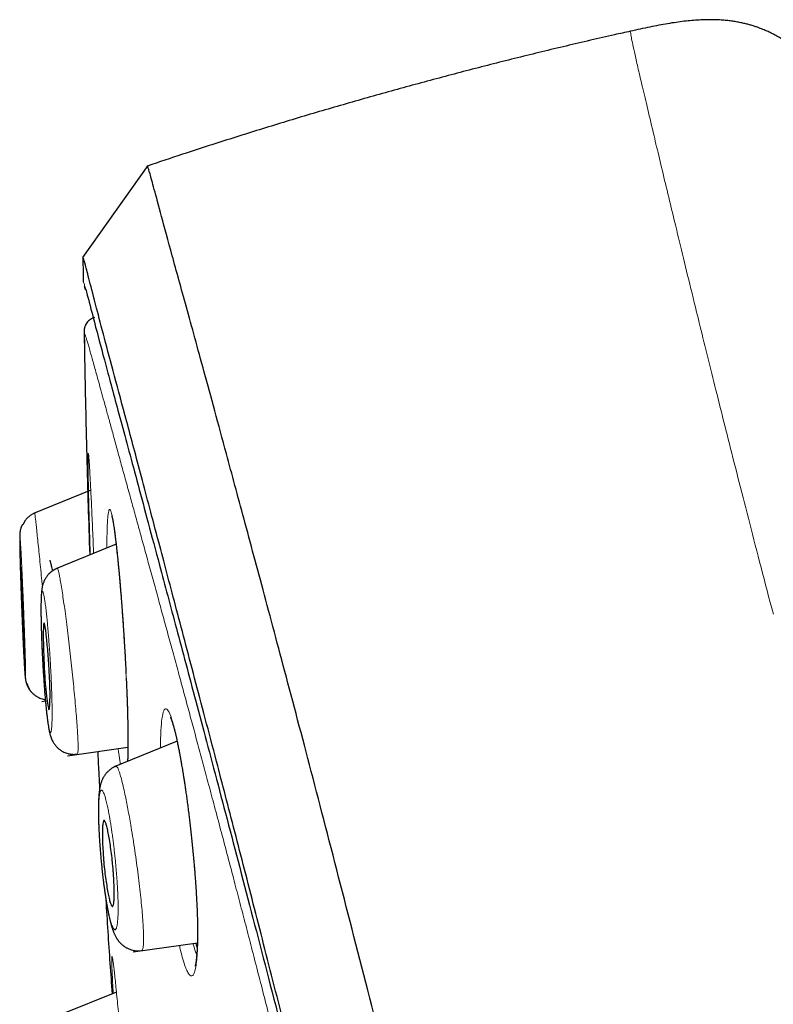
# Model space of a CAD drawing. Header units: millimetres. Extents: x 8 to 428, y 12 to 633.
# Tile 597 of 656: x 27 to 43, y 612 to 633. Entities that reach past the tile are written whole.
import ezdxf

# ---------------------------------------------------------------- set-up
doc = ezdxf.new("R2010")
doc.units = ezdxf.units.MM

msp = doc.modelspace()

# ---------------------------------------------------------------- linework, layer by layer
at = {"color": 7, "linetype": 'Continuous', "lineweight": 30}
for p, q in [((28.649, 626.111), (28.656, 625.784)), ((28.65, 626.109), (28.65, 626.11)), ((28.66, 626.194), (28.657, 626.182)), ((28.791, 622.757), (27.583, 622.269)), ((27.606, 622.272), (27.603, 622.271)), ((29.327, 621.616), (28.052, 621.101)), ((29.54, 618.787), (29.545, 618.67)), ((27.757, 618.299), (27.833, 618.31)), ((28.298, 617.151), (29.576, 617.331)), ((30.616, 617.457), (29.284, 616.919)), ((30.611, 617.489), (30.609, 617.454)), ((28.298, 617.151), (28.938, 617.241)), ((29.684, 613.008), (31.043, 613.199)), ((29.334, 612.159), (28.148, 611.68))]:
    msp.add_line(p, q, dxfattribs=at)
at = {"color": 8, "linetype": 'Continuous', "lineweight": 0}
msp.add_line((31.042, 613.723), (31.042, 613.732), dxfattribs=at)
at = {"color": 7, "linetype": 'Continuous', "lineweight": 30, "flags": 128}
msp.add_lwpolyline([(29.994, 629.617), (29.305, 628.644), (28.616, 627.67)], dxfattribs=at)
at = {"color": 8, "linetype": 'Continuous', "lineweight": 0, "flags": 128}
msp.add_lwpolyline([(28.658, 627.043), (28.658, 627.044), (28.652, 627.058)], dxfattribs=at)
at = {"color": 7, "linetype": 'Continuous', "lineweight": 30}
for points, knots in [([(45.703, 629.082), (45.665, 629.155), (45.591, 629.3), (45.48, 629.513), (45.372, 629.72), (45.266, 629.918), (45.163, 630.108), (45.061, 630.29), (44.958, 630.468), (44.855, 630.642), (44.75, 630.811), (44.647, 630.969), (44.546, 631.117), (44.451, 631.25), (44.36, 631.37), (44.275, 631.477), (44.192, 631.576), (44.112, 631.667), (44.033, 631.752), (43.958, 631.829), (43.882, 631.902), (43.808, 631.97), (43.733, 632.034), (43.661, 632.093), (43.59, 632.147), (43.508, 632.207), (43.415, 632.269), (43.312, 632.331), (43.213, 632.386), (43.135, 632.424), (43.077, 632.451), (43.034, 632.47), (42.986, 632.49), (42.931, 632.512), (42.869, 632.535), (42.799, 632.558), (42.724, 632.581), (42.645, 632.603), (42.562, 632.622), (42.472, 632.641), (42.375, 632.658), (42.271, 632.672), (42.16, 632.683), (42.042, 632.69), (41.916, 632.694), (41.782, 632.694), (41.638, 632.688), (41.485, 632.677), (41.323, 632.661), (41.152, 632.638), (40.974, 632.61), (40.788, 632.577), (40.596, 632.539), (40.395, 632.496), (40.259, 632.466), (40.19, 632.45)], [0, 0, 0, 0, 0.033963, 0.066946, 0.098885, 0.129728, 0.159436, 0.18798, 0.215341, 0.244062, 0.271344, 0.2972, 0.321654, 0.344736, 0.364561, 0.383316, 0.401034, 0.417749, 0.433497, 0.44831, 0.462222, 0.476522, 0.489881, 0.502657, 0.514909, 0.526657, 0.544349, 0.560871, 0.576275, 0.590603, 0.596694, 0.602815, 0.609865, 0.617931, 0.627021, 0.637143, 0.648312, 0.65916, 0.670874, 0.683479, 0.697001, 0.711477, 0.726659, 0.742839, 0.760062, 0.778373, 0.798183, 0.819216, 0.841511, 0.865099, 0.889995, 0.915717, 0.942669, 0.970794, 1, 1, 1, 1]), ([(40.19, 632.449), (40.079, 632.425), (39.625, 632.325), (38.83, 632.139), (37.807, 631.892), (36.786, 631.632), (35.768, 631.362), (34.753, 631.082), (33.741, 630.791), (32.732, 630.489), (31.727, 630.176), (30.811, 629.882), (30.232, 629.687), (29.986, 629.604)], [0, 0, 0, 0, 0.032236, 0.131609, 0.23098, 0.330347, 0.42971, 0.529068, 0.62842, 0.727766, 0.827105, 0.926439, 1, 1, 1, 1]), ([(56.308, 527.338), (55.994, 528.567), (55.368, 531.011), (54.397, 534.781), (53.423, 538.562), (52.445, 542.355), (51.365, 546.541), (50.183, 551.12), (48.901, 556.085), (47.472, 561.632), (45.895, 567.761), (44.18, 574.491), (42.463, 581.24), (40.748, 588.018), (39.32, 593.674), (38.182, 598.197), (37.326, 601.595), (36.473, 604.979), (35.627, 608.323), (34.846, 611.4), (34.138, 614.163), (33.513, 616.578), (32.947, 618.724), (32.451, 620.578), (32.021, 622.176), (31.588, 623.779), (31.176, 625.3), (30.799, 626.669), (30.5, 627.751), (30.276, 628.579), (30.123, 629.147), (30.034, 629.473), (29.995, 629.594), (29.983, 629.615), (29.986, 629.605), (29.986, 629.605)], [0, 0, 0, 0, 0.028425, 0.05657, 0.08452, 0.112315, 0.140016, 0.176199, 0.212256, 0.248183, 0.296953, 0.345657, 0.394582, 0.443744, 0.49315, 0.518006, 0.543042, 0.568293, 0.593809, 0.619642, 0.641414, 0.663436, 0.685472, 0.707234, 0.728735, 0.750032, 0.781689, 0.813116, 0.844401, 0.875629, 0.90684, 0.937939, 0.968835, 0.999454, 1, 1, 1, 1]), ([(54.576, 527.46), (54.321, 528.448), (53.81, 530.421), (53.017, 533.462), (52.215, 536.532), (51.406, 539.626), (50.592, 542.735), (49.622, 546.447), (48.493, 550.766), (47.206, 555.687), (45.865, 560.832), (44.467, 566.197), (43.02, 571.786), (41.575, 577.378), (40.135, 582.975), (38.7, 588.572), (37.51, 593.224), (36.567, 596.93), (35.864, 599.696), (35.167, 602.44), (34.481, 605.149), (33.809, 607.8), (33.212, 610.153), (32.692, 612.196), (32.247, 613.943), (31.829, 615.569), (31.4, 617.217), (30.976, 618.825), (30.572, 620.357), (30.196, 621.779), (29.853, 623.076), (29.545, 624.232), (29.285, 625.198), (29.073, 625.994), (28.892, 626.685), (28.756, 627.213), (28.67, 627.542), (28.633, 627.669), (28.621, 627.692), (28.624, 627.681), (28.624, 627.681)], [0, 0, 0, 0, 0.023406, 0.046777, 0.070122, 0.093442, 0.116743, 0.140035, 0.176612, 0.213166, 0.24969, 0.291147, 0.332584, 0.37405, 0.415564, 0.457116, 0.498706, 0.519522, 0.540358, 0.561218, 0.582102, 0.603013, 0.623947, 0.639667, 0.655399, 0.671137, 0.686871, 0.707827, 0.728758, 0.749662, 0.77471, 0.79973, 0.824744, 0.849753, 0.874758, 0.906003, 0.93721, 0.968374, 0.999494, 1, 1, 1, 1]), ([(28.624, 627.678), (28.626, 627.567), (28.628, 627.394), (28.631, 627.222), (28.632, 627.161)], [0, 0, 0, 0, 0.648303, 1, 1, 1, 1]), ([(28.659, 627.043), (28.659, 627.043), (28.659, 627.043), (28.659, 627.043), (28.659, 627.043), (28.659, 627.042), (28.66, 627.041), (28.66, 627.04), (28.66, 627.039), (28.661, 627.037), (28.662, 627.035), (28.663, 627.032), (28.664, 627.03), (28.665, 627.026), (28.666, 627.023), (28.668, 627.018), (28.67, 627.01), (28.673, 627), (28.675, 626.993), (28.676, 626.989)], [0, 0, 0, 0, 0.021168, 0.054393, 0.089128, 0.125372, 0.163126, 0.214845, 0.26915, 0.326037, 0.379012, 0.434043, 0.49104, 0.548779, 0.60688, 0.66534, 0.78334, 0.902777, 1, 1, 1, 1]), ([(28.669, 627.05), (28.688, 626.984), (28.73, 626.84), (28.889, 626.219), (29.126, 625.328), (29.413, 624.263), (29.776, 622.921), (30.176, 621.427), (30.592, 619.871), (31.001, 618.338), (31.468, 616.58), (31.996, 614.571), (32.577, 612.335), (33.242, 609.755), (33.988, 606.845), (34.807, 603.643), (35.644, 600.365), (36.493, 597.038), (37.486, 593.134), (38.201, 590.329), (38.629, 588.649)], [0, 0, 0, 0, 0.070953, 0.15488, 0.217851, 0.281106, 0.345079, 0.409356, 0.452146, 0.494965, 0.537942, 0.580866, 0.623631, 0.666583, 0.718021, 0.769234, 0.820601, 0.872047, 0.923333, 1, 1, 1, 1]), ([(28.683, 626.254), (28.683, 626.254), (28.678, 626.244), (28.671, 626.228), (28.662, 626.204), (28.658, 626.189), (28.657, 626.181), (28.657, 626.181)], [0, 0, 0, 0, 0.022504, 0.306097, 0.633383, 0.999357, 1, 1, 1, 1]), ([(28.869, 626.405), (28.854, 626.4), (28.824, 626.391), (28.781, 626.366), (28.742, 626.335), (28.708, 626.297), (28.691, 626.267), (28.682, 626.252)], [0, 0, 0, 0, 0.189212, 0.386324, 0.589079, 0.79478, 1, 1, 1, 1]), ([(28.663, 626.206), (28.663, 626.206), (28.657, 626.191), (28.651, 626.159), (28.65, 626.127), (28.649, 626.111)], [0, 0, 0, 0, 0.000287, 0.510358, 1, 1, 1, 1]), ([(28.65, 626.109), (28.655, 625.84), (28.668, 625.094), (28.696, 623.872), (28.73, 622.569), (28.757, 621.742), (28.769, 621.391)], [0, 0, 0, 0, 0.1714804, 0.4741463, 0.7768624, 1, 1, 1, 1]), ([(27.606, 622.272), (27.596, 622.267), (27.576, 622.259), (27.549, 622.245), (27.523, 622.23), (27.5, 622.214), (27.48, 622.198), (27.462, 622.183), (27.446, 622.167), (27.431, 622.151), (27.417, 622.134), (27.406, 622.119), (27.398, 622.104), (27.39, 622.09), (27.383, 622.076), (27.377, 622.065), (27.372, 622.056), (27.369, 622.05), (27.367, 622.046), (27.365, 622.043), (27.364, 622.04), (27.362, 622.038), (27.361, 622.036), (27.359, 622.034), (27.357, 622.032), (27.355, 622.031), (27.354, 622.031), (27.354, 622.032)], [0, 0, 0, 0, 0.062124, 0.121498, 0.178494, 0.233588, 0.287355, 0.340457, 0.393618, 0.44759, 0.522064, 0.600955, 0.677555, 0.741521, 0.793139, 0.832861, 0.855289, 0.87206, 0.878743, 0.884658, 0.890244, 0.896012, 0.902423, 0.913945, 0.928354, 0.964023, 1, 1, 1, 1]), ([(29.233, 622.225), (29.233, 622.225), (29.233, 622.225), (29.234, 622.222), (29.235, 622.218), (29.237, 622.21), (29.241, 622.197), (29.245, 622.177), (29.251, 622.149), (29.258, 622.114), (29.265, 622.07), (29.273, 622.02), (29.282, 621.964), (29.289, 621.912), (29.296, 621.865), (29.301, 621.824), (29.306, 621.783), (29.311, 621.744), (29.316, 621.708), (29.32, 621.677), (29.323, 621.651), (29.325, 621.627), (29.328, 621.602), (29.331, 621.575), (29.335, 621.546), (29.338, 621.515), (29.342, 621.48), (29.346, 621.44), (29.351, 621.391), (29.357, 621.334), (29.364, 621.269), (29.371, 621.194), (29.379, 621.11), (29.388, 621.017), (29.397, 620.916), (29.407, 620.807), (29.417, 620.687), (29.427, 620.567), (29.436, 620.448), (29.445, 620.333), (29.454, 620.21), (29.463, 620.086), (29.472, 619.96), (29.481, 619.833), (29.489, 619.701), (29.498, 619.564), (29.506, 619.423), (29.515, 619.278), (29.523, 619.13), (29.53, 618.999), (29.534, 618.918), (29.535, 618.887)], [0, 0, 0, 0, 0.0056734, 0.0151899, 0.0246698, 0.0342202, 0.0535162, 0.0728902, 0.092298, 0.1186631, 0.1454365, 0.1726167, 0.1997255, 0.2259828, 0.2427053, 0.2590531, 0.2750243, 0.2901747, 0.303169, 0.3139156, 0.3221597, 0.330163, 0.3386107, 0.3475025, 0.3568383, 0.3666179, 0.3770628, 0.3892264, 0.4039579, 0.420723, 0.4395203, 0.4603492, 0.4832097, 0.5081042, 0.5337703, 0.5612993, 0.5906663, 0.6218708, 0.6476817, 0.6746315, 0.7027217, 0.731953, 0.7595176, 0.788025, 0.8174746, 0.8478658, 0.8791986, 0.9114743, 0.9446962, 0.9788714, 1, 1, 1, 1]), ([(27.352, 622.033), (27.351, 622.033), (27.35, 622.033), (27.347, 622.031), (27.344, 622.026), (27.34, 622.019), (27.336, 622.012), (27.331, 622.002), (27.326, 621.99), (27.321, 621.975), (27.314, 621.956), (27.308, 621.935), (27.303, 621.913), (27.3, 621.896), (27.298, 621.884), (27.296, 621.877), (27.296, 621.87), (27.295, 621.863), (27.294, 621.855), (27.293, 621.845), (27.292, 621.831), (27.291, 621.814), (27.291, 621.793), (27.29, 621.766), (27.29, 621.735), (27.29, 621.7), (27.291, 621.663), (27.291, 621.622), (27.292, 621.58), (27.292, 621.527), (27.294, 621.464), (27.295, 621.389), (27.297, 621.315), (27.299, 621.242), (27.301, 621.171), (27.303, 621.104), (27.305, 621.041), (27.307, 620.983), (27.308, 620.93), (27.31, 620.881), (27.311, 620.835), (27.313, 620.788), (27.315, 620.741), (27.317, 620.671), (27.321, 620.577), (27.326, 620.455), (27.33, 620.341), (27.335, 620.234), (27.339, 620.136), (27.343, 620.038), (27.346, 619.951), (27.349, 619.876), (27.351, 619.812), (27.354, 619.749), (27.356, 619.687), (27.359, 619.621), (27.362, 619.555), (27.365, 619.489), (27.368, 619.423), (27.371, 619.355), (27.375, 619.285), (27.379, 619.214), (27.383, 619.144), (27.387, 619.076), (27.39, 619.014), (27.394, 618.959), (27.397, 618.913), (27.4, 618.874), (27.403, 618.842), (27.406, 618.815), (27.409, 618.791), (27.411, 618.771), (27.414, 618.753), (27.417, 618.737), (27.42, 618.722), (27.424, 618.706), (27.427, 618.694), (27.431, 618.683), (27.435, 618.674), (27.437, 618.671), (27.439, 618.672), (27.439, 618.674), (27.44, 618.677), (27.441, 618.677), (27.442, 618.675), (27.444, 618.673), (27.445, 618.669), (27.446, 618.667), (27.448, 618.664), (27.45, 618.659), (27.453, 618.649), (27.459, 618.636), (27.465, 618.619), (27.473, 618.6), (27.483, 618.58), (27.493, 618.56), (27.505, 618.54), (27.519, 618.519), (27.537, 618.497), (27.556, 618.476), (27.576, 618.458), (27.591, 618.445), (27.607, 618.432), (27.625, 618.419), (27.643, 618.407), (27.667, 618.393), (27.698, 618.377), (27.74, 618.36), (27.785, 618.346), (27.817, 618.34), (27.831, 618.338)], [0, 0, 0, 0, 0.0045007, 0.0109859, 0.0167711, 0.021448, 0.0256037, 0.0292856, 0.0325608, 0.0364531, 0.0400908, 0.0436503, 0.0489201, 0.0542045, 0.0560155, 0.058379, 0.0615431, 0.0655375, 0.0703736, 0.0760554, 0.085025, 0.0955214, 0.1075414, 0.1210832, 0.1361483, 0.1490572, 0.162726, 0.1761068, 0.1890285, 0.201497, 0.2207809, 0.2388937, 0.2558431, 0.2716342, 0.2862712, 0.2997571, 0.3120941, 0.3232834, 0.3333247, 0.3422169, 0.3504946, 0.3588558, 0.3673051, 0.3758443, 0.3961238, 0.4169198, 0.4382473, 0.4545985, 0.4711789, 0.4879425, 0.5048757, 0.5162547, 0.5277013, 0.5392137, 0.5508284, 0.5633301, 0.5770364, 0.5897474, 0.6033508, 0.6178506, 0.6332511, 0.6495567, 0.6667726, 0.6849049, 0.7031215, 0.7201982, 0.7361349, 0.75094, 0.7646112, 0.7771545, 0.7885749, 0.8000345, 0.8100881, 0.8187379, 0.8259922, 0.8320243, 0.8381299, 0.8446239, 0.8554239, 0.8672395, 0.8721678, 0.8772581, 0.88225, 0.8860581, 0.8878752, 0.8892713, 0.8898625, 0.8904226, 0.8909907, 0.8916052, 0.8930841, 0.8961831, 0.9005332, 0.9055357, 0.9116579, 0.9188935, 0.9260806, 0.9327258, 0.9388628, 0.9472216, 0.9510968, 0.9548224, 0.9584512, 0.9620429, 0.9656619, 0.9695973, 0.9760014, 0.9836942, 0.9925907, 1, 1, 1, 1]), ([(27.36, 622.035), (27.359, 622.034), (27.357, 622.032), (27.355, 622.031), (27.354, 622.032), (27.353, 622.032), (27.353, 622.032)], [0, 0, 0, 0, 0.146879, 0.446664, 0.855168, 1, 1, 1, 1]), ([(27.924, 621.284), (27.924, 621.283), (27.924, 621.281), (27.928, 621.269), (27.933, 621.248), (27.941, 621.219), (27.951, 621.183), (27.962, 621.139), (27.974, 621.096), (27.982, 621.066), (27.985, 621.055)], [0, 0, 0, 0, 0.131489, 0.263394, 0.39535, 0.528652, 0.661987, 0.793932, 0.925789, 1, 1, 1, 1]), ([(27.365, 620.202), (27.366, 620.176), (27.368, 620.124), (27.371, 620.049), (27.374, 619.979), (27.376, 619.913), (27.379, 619.852), (27.381, 619.787), (27.383, 619.721), (27.385, 619.656), (27.386, 619.6), (27.387, 619.561), (27.388, 619.533), (27.388, 619.514), (27.389, 619.496), (27.389, 619.479), (27.39, 619.462), (27.39, 619.446), (27.391, 619.419), (27.391, 619.383), (27.391, 619.344), (27.392, 619.314), (27.391, 619.293), (27.39, 619.28), (27.389, 619.276), (27.388, 619.28), (27.386, 619.292), (27.384, 619.313), (27.382, 619.343), (27.379, 619.382), (27.376, 619.429), (27.373, 619.484), (27.37, 619.534), (27.368, 619.573), (27.366, 619.599), (27.365, 619.627), (27.364, 619.657), (27.362, 619.69), (27.361, 619.725), (27.359, 619.762), (27.357, 619.815), (27.353, 619.888), (27.349, 619.972), (27.346, 620.051), (27.343, 620.123), (27.34, 620.19), (27.338, 620.251), (27.336, 620.302), (27.334, 620.348), (27.332, 620.39), (27.331, 620.433), (27.329, 620.475), (27.328, 620.514), (27.327, 620.542), (27.327, 620.562), (27.326, 620.577), (27.326, 620.593), (27.325, 620.608), (27.325, 620.624), (27.324, 620.638), (27.323, 620.674), (27.321, 620.726), (27.32, 620.79), (27.318, 620.839), (27.317, 620.878), (27.317, 620.91), (27.316, 620.939), (27.316, 620.974), (27.315, 621.014), (27.314, 621.053), (27.314, 621.083), (27.315, 621.105), (27.315, 621.118), (27.316, 621.122), (27.318, 621.118), (27.319, 621.106), (27.321, 621.084), (27.323, 621.055), (27.326, 621.016), (27.329, 620.969), (27.332, 620.914), (27.335, 620.862), (27.337, 620.82), (27.339, 620.789), (27.34, 620.755), (27.342, 620.718), (27.344, 620.678), (27.346, 620.636), (27.348, 620.579), (27.352, 620.505), (27.356, 620.422), (27.359, 620.345), (27.362, 620.275), (27.364, 620.227), (27.365, 620.202)], [0, 0, 0, 0, 0.0138416, 0.027051, 0.039674, 0.0516192, 0.0629219, 0.073628, 0.0886506, 0.1022727, 0.1144556, 0.1252858, 0.1300891, 0.1348828, 0.1396604, 0.1444154, 0.149141, 0.1538306, 0.158478, 0.1744859, 0.190239, 0.2057589, 0.2208528, 0.2356456, 0.2502678, 0.2651738, 0.2801885, 0.2954594, 0.311042, 0.3267227, 0.3426168, 0.358862, 0.375232, 0.3809119, 0.386871, 0.3931187, 0.3996669, 0.4065295, 0.4136864, 0.4211004, 0.4287611, 0.4449006, 0.4622738, 0.4744843, 0.4871131, 0.5002312, 0.5099263, 0.518892, 0.5270824, 0.5344729, 0.5410813, 0.5503976, 0.5576123, 0.5627227, 0.5657598, 0.5687818, 0.5717848, 0.5747649, 0.5777182, 0.580642, 0.5835386, 0.5990313, 0.6123379, 0.6251979, 0.6335433, 0.64177, 0.6499023, 0.6579629, 0.6739461, 0.6897588, 0.7051967, 0.7203862, 0.7354456, 0.7501681, 0.7649701, 0.7800388, 0.7954139, 0.8108862, 0.8265753, 0.8426092, 0.8587692, 0.8751068, 0.8819475, 0.8891345, 0.8966477, 0.904461, 0.9125572, 0.920958, 0.9296853, 0.9458239, 0.9629319, 0.9748147, 0.987145, 1, 1, 1, 1]), ([(28.081, 621.107), (28.065, 621.1), (28.034, 621.086), (27.993, 621.061), (27.958, 621.037), (27.931, 621.014), (27.91, 620.994), (27.893, 620.976), (27.878, 620.957), (27.861, 620.936), (27.843, 620.91), (27.824, 620.879), (27.809, 620.848), (27.796, 620.818), (27.786, 620.79), (27.777, 620.762), (27.77, 620.735), (27.764, 620.707), (27.759, 620.679), (27.756, 620.653), (27.752, 620.626), (27.75, 620.598), (27.747, 620.568), (27.746, 620.538), (27.744, 620.507), (27.743, 620.475), (27.741, 620.436), (27.74, 620.399), (27.74, 620.365), (27.739, 620.339), (27.739, 620.316), (27.739, 620.297), (27.739, 620.282), (27.739, 620.269), (27.739, 620.257), (27.739, 620.243), (27.739, 620.226), (27.739, 620.202), (27.739, 620.17), (27.739, 620.129), (27.74, 620.078), (27.741, 620.016), (27.742, 619.947), (27.744, 619.876), (27.746, 619.805), (27.748, 619.734), (27.751, 619.652), (27.755, 619.561), (27.759, 619.461), (27.763, 619.365), (27.768, 619.274), (27.772, 619.188), (27.777, 619.105), (27.781, 619.023), (27.787, 618.933), (27.793, 618.834), (27.8, 618.728), (27.807, 618.624), (27.815, 618.521), (27.823, 618.42), (27.831, 618.337), (27.837, 618.271), (27.842, 618.221), (27.846, 618.172), (27.851, 618.123), (27.857, 618.075), (27.862, 618.029), (27.866, 617.991), (27.87, 617.96), (27.873, 617.938), (27.875, 617.919), (27.877, 617.903), (27.879, 617.89), (27.881, 617.876), (27.883, 617.86), (27.886, 617.84), (27.889, 617.818), (27.893, 617.794), (27.897, 617.767), (27.902, 617.739), (27.907, 617.709), (27.913, 617.68), (27.918, 617.653), (27.924, 617.629), (27.93, 617.606), (27.935, 617.585), (27.941, 617.565), (27.948, 617.546), (27.954, 617.53), (27.959, 617.515), (27.965, 617.501), (27.971, 617.486), (27.981, 617.466), (27.995, 617.439), (28.014, 617.409), (28.035, 617.38), (28.057, 617.353), (28.079, 617.33), (28.101, 617.309), (28.125, 617.289), (28.152, 617.269), (28.184, 617.249), (28.222, 617.229), (28.265, 617.211), (28.303, 617.199), (28.334, 617.192), (28.357, 617.187), (28.379, 617.184), (28.402, 617.182), (28.431, 617.181), (28.467, 617.181), (28.494, 617.184), (28.509, 617.186)], [0, 0, 0, 0, 0.009808, 0.018613, 0.026306, 0.032809, 0.038072, 0.042067, 0.046454, 0.051597, 0.057751, 0.064826, 0.072176, 0.079603, 0.086582, 0.093117, 0.101324, 0.110257, 0.120254, 0.130663, 0.13966, 0.150755, 0.161878, 0.173533, 0.183216, 0.194099, 0.20618, 0.219455, 0.22787, 0.235158, 0.241295, 0.246283, 0.250125, 0.253143, 0.255912, 0.259563, 0.264098, 0.269519, 0.277961, 0.287934, 0.299445, 0.314366, 0.329681, 0.344575, 0.359046, 0.373094, 0.3867, 0.4062, 0.424626, 0.441986, 0.458284, 0.473521, 0.488051, 0.502576, 0.517117, 0.536525, 0.555963, 0.575435, 0.594952, 0.614852, 0.635837, 0.646308, 0.657037, 0.668027, 0.679278, 0.69079, 0.702488, 0.713069, 0.720273, 0.726499, 0.731749, 0.736021, 0.739353, 0.743039, 0.74773, 0.753395, 0.760059, 0.7677, 0.776194, 0.785532, 0.795726, 0.806785, 0.817428, 0.826587, 0.834699, 0.842553, 0.850381, 0.856037, 0.861838, 0.866645, 0.870352, 0.874097, 0.878547, 0.886554, 0.894525, 0.901728, 0.908338, 0.914501, 0.920209, 0.925621, 0.931745, 0.93875, 0.94661, 0.95528, 0.963866, 0.968373, 0.972594, 0.976531, 0.980331, 0.985392, 0.991994, 1, 1, 1, 1]), ([(27.906, 619.054), (27.912, 618.961), (27.922, 618.791), (27.932, 618.539), (27.932, 618.374), (27.926, 618.263), (27.924, 618.195), (27.92, 618.14), (27.909, 618.111), (27.89, 618.163), (27.866, 618.317), (27.846, 618.497), (27.831, 618.658), (27.817, 618.838), (27.808, 619.025), (27.801, 619.207), (27.792, 619.432), (27.786, 619.687), (27.789, 619.867), (27.796, 619.943), (27.806, 619.97), (27.822, 619.923), (27.841, 619.78), (27.861, 619.605), (27.877, 619.442), (27.894, 619.255), (27.902, 619.122), (27.906, 619.054)], [0, 0, 0, 0, 0.049059, 0.089776, 0.146866, 0.163313, 0.188007, 0.21912, 0.24971, 0.308435, 0.369503, 0.401036, 0.433446, 0.466606, 0.500407, 0.531782, 0.562869, 0.624964, 0.690182, 0.720499, 0.749474, 0.804612, 0.864455, 0.896401, 0.929557, 0.96417, 1, 1, 1, 1]), ([(27.425, 618.702), (27.426, 618.701), (27.427, 618.694), (27.431, 618.683), (27.435, 618.671), (27.438, 618.661), (27.442, 618.651), (27.446, 618.641), (27.45, 618.631), (27.455, 618.621), (27.459, 618.611), (27.464, 618.603), (27.467, 618.596), (27.471, 618.588), (27.477, 618.578), (27.484, 618.566), (27.494, 618.551), (27.504, 618.537), (27.514, 618.523), (27.524, 618.511), (27.535, 618.499), (27.547, 618.486), (27.561, 618.472), (27.572, 618.461), (27.58, 618.455), (27.581, 618.453)], [0, 0, 0, 0, 0.022234, 0.119544, 0.194931, 0.252598, 0.300696, 0.332308, 0.36211, 0.392412, 0.425497, 0.450061, 0.477113, 0.507695, 0.538212, 0.577903, 0.627533, 0.687566, 0.726672, 0.769325, 0.815557, 0.865391, 0.918836, 0.979357, 1, 1, 1, 1]), ([(29.545, 618.67), (29.547, 618.63), (29.55, 618.551), (29.555, 618.439), (29.559, 618.335), (29.562, 618.239), (29.565, 618.15), (29.567, 618.07), (29.569, 617.997), (29.57, 617.93), (29.572, 617.866), (29.573, 617.804), (29.574, 617.746), (29.574, 617.697), (29.575, 617.66), (29.575, 617.631), (29.575, 617.612), (29.575, 617.596), (29.576, 617.578), (29.576, 617.554), (29.576, 617.522), (29.576, 617.484), (29.576, 617.441), (29.576, 617.393), (29.576, 617.346), (29.575, 617.3), (29.575, 617.249), (29.574, 617.196), (29.572, 617.142), (29.571, 617.094), (29.57, 617.058), (29.569, 617.039), (29.568, 617.033)], [0, 0, 0, 0, 0.058779, 0.114463, 0.167046, 0.216516, 0.262866, 0.305344, 0.3448, 0.381231, 0.414634, 0.452767, 0.485994, 0.514315, 0.537731, 0.552501, 0.563907, 0.572262, 0.581904, 0.598041, 0.618505, 0.64329, 0.672389, 0.705777, 0.740324, 0.773711, 0.80594, 0.854251, 0.899722, 0.942366, 0.982262, 1, 1, 1, 1]), ([(30.472, 617.966), (30.472, 617.966), (30.472, 617.966), (30.474, 617.961), (30.477, 617.955), (30.481, 617.947), (30.485, 617.937), (30.491, 617.923), (30.496, 617.908), (30.503, 617.89), (30.51, 617.868), (30.519, 617.842), (30.528, 617.813), (30.537, 617.78), (30.547, 617.745), (30.557, 617.709), (30.565, 617.678), (30.571, 617.653), (30.575, 617.635), (30.58, 617.615), (30.585, 617.592), (30.592, 617.565), (30.599, 617.533), (30.607, 617.496), (30.616, 617.453), (30.626, 617.408), (30.635, 617.363), (30.643, 617.322), (30.651, 617.284), (30.658, 617.248), (30.664, 617.217), (30.669, 617.189), (30.673, 617.165), (30.677, 617.145), (30.68, 617.128), (30.684, 617.107), (30.689, 617.079), (30.695, 617.044), (30.703, 617.002), (30.711, 616.953), (30.721, 616.897), (30.731, 616.833), (30.743, 616.762), (30.755, 616.683), (30.769, 616.596), (30.783, 616.501), (30.798, 616.397), (30.814, 616.285), (30.83, 616.164), (30.847, 616.034), (30.864, 615.905), (30.879, 615.779), (30.894, 615.656), (30.908, 615.528), (30.922, 615.395), (30.936, 615.257), (30.95, 615.115), (30.964, 614.968), (30.977, 614.818), (30.989, 614.665), (31, 614.518), (31.01, 614.379), (31.018, 614.247), (31.026, 614.115), (31.032, 613.983), (31.038, 613.852), (31.04, 613.768), (31.042, 613.726)], [0, 0, 0, 0, 0.010994, 0.021285, 0.030937, 0.040462, 0.050864, 0.062417, 0.073956, 0.08492, 0.098428, 0.112276, 0.126744, 0.141509, 0.156065, 0.17037, 0.183414, 0.189957, 0.195954, 0.202295, 0.209752, 0.218323, 0.22801, 0.238812, 0.251962, 0.264977, 0.276946, 0.287871, 0.29775, 0.306734, 0.314634, 0.321449, 0.327178, 0.331822, 0.335566, 0.339742, 0.346618, 0.354804, 0.364302, 0.375111, 0.387492, 0.401236, 0.416344, 0.432813, 0.450643, 0.469832, 0.490377, 0.512147, 0.535255, 0.5597, 0.585482, 0.607069, 0.629505, 0.652797, 0.676951, 0.701973, 0.727867, 0.754634, 0.782275, 0.810789, 0.840172, 0.865319, 0.891064, 0.917404, 0.944339, 0.971869, 1, 1, 1, 1]), ([(28.938, 617.241), (28.945, 617.097), (28.957, 616.833), (28.971, 616.569), (28.978, 616.449)], [0, 0, 0, 0, 0.543245, 1, 1, 1, 1]), ([(29.322, 616.928), (29.307, 616.922), (29.279, 616.909), (29.24, 616.887), (29.206, 616.864), (29.177, 616.84), (29.152, 616.818), (29.129, 616.794), (29.108, 616.769), (29.088, 616.743), (29.071, 616.717), (29.055, 616.69), (29.04, 616.66), (29.026, 616.63), (29.014, 616.599), (29.003, 616.565), (28.995, 616.533), (28.988, 616.503), (28.982, 616.476), (28.978, 616.45), (28.974, 616.422), (28.97, 616.396), (28.968, 616.373), (28.966, 616.355), (28.964, 616.339), (28.963, 616.321), (28.961, 616.302), (28.96, 616.284), (28.959, 616.268), (28.958, 616.248), (28.957, 616.224), (28.956, 616.194), (28.955, 616.164), (28.954, 616.135), (28.953, 616.103), (28.953, 616.064), (28.952, 616.014), (28.952, 615.959), (28.953, 615.899), (28.954, 615.83), (28.956, 615.754), (28.959, 615.669), (28.963, 615.577), (28.968, 615.479), (28.975, 615.372), (28.983, 615.26), (28.991, 615.145), (29.001, 615.027), (29.012, 614.906), (29.025, 614.783), (29.038, 614.661), (29.051, 614.549), (29.063, 614.449), (29.075, 614.36), (29.087, 614.274), (29.1, 614.186), (29.114, 614.098), (29.128, 614.014), (29.142, 613.938), (29.155, 613.87), (29.168, 613.807), (29.181, 613.747), (29.192, 613.698), (29.202, 613.659), (29.209, 613.63), (29.216, 613.603), (29.223, 613.577), (29.231, 613.551), (29.239, 613.524), (29.248, 613.496), (29.257, 613.471), (29.265, 613.449), (29.273, 613.427), (29.282, 613.405), (29.293, 613.381), (29.305, 613.356), (29.319, 613.329), (29.332, 613.305), (29.343, 613.288), (29.352, 613.275), (29.362, 613.261), (29.373, 613.246), (29.386, 613.23), (29.4, 613.213), (29.415, 613.197), (29.431, 613.181), (29.448, 613.165), (29.465, 613.151), (29.481, 613.139), (29.496, 613.127), (29.513, 613.116), (29.532, 613.104), (29.554, 613.092), (29.581, 613.079), (29.615, 613.065), (29.655, 613.052), (29.701, 613.041), (29.752, 613.034), (29.809, 613.032), (29.848, 613.036), (29.868, 613.038)], [0, 0, 0, 0, 0.009324, 0.018024, 0.026033, 0.033295, 0.039773, 0.04547, 0.053017, 0.059491, 0.065828, 0.072865, 0.081052, 0.089093, 0.097535, 0.107048, 0.118392, 0.127537, 0.135635, 0.144654, 0.153896, 0.163146, 0.171358, 0.175109, 0.180091, 0.186289, 0.192375, 0.197784, 0.202522, 0.206591, 0.215061, 0.223498, 0.231909, 0.239556, 0.246821, 0.257432, 0.269669, 0.283434, 0.297467, 0.311381, 0.329435, 0.347319, 0.365051, 0.385283, 0.405866, 0.426786, 0.448055, 0.469678, 0.49166, 0.513992, 0.536505, 0.559141, 0.576204, 0.593348, 0.610573, 0.627872, 0.647708, 0.666638, 0.684163, 0.700298, 0.715445, 0.730923, 0.74706, 0.755457, 0.764158, 0.77249, 0.780214, 0.787909, 0.796685, 0.806258, 0.814959, 0.821907, 0.828989, 0.83649, 0.84444, 0.852874, 0.86189, 0.870695, 0.875158, 0.878691, 0.882675, 0.887342, 0.892348, 0.896876, 0.902695, 0.907374, 0.912012, 0.917129, 0.92081, 0.924705, 0.928811, 0.933133, 0.937815, 0.943571, 0.950478, 0.958496, 0.967561, 0.977583, 0.988444, 1, 1, 1, 1]), ([(29.25, 614.9), (29.251, 614.888), (29.254, 614.858), (29.259, 614.806), (29.264, 614.74), (29.272, 614.625), (29.283, 614.454), (29.287, 614.307), (29.286, 614.214), (29.285, 614.169), (29.283, 614.106), (29.277, 614.037), (29.266, 613.984), (29.251, 613.964), (29.233, 613.974), (29.212, 614.018), (29.19, 614.092), (29.166, 614.198), (29.14, 614.332), (29.114, 614.49), (29.09, 614.667), (29.075, 614.798), (29.068, 614.878), (29.066, 614.906), (29.06, 614.976), (29.051, 615.103), (29.039, 615.296), (29.036, 615.453), (29.037, 615.56), (29.039, 615.621), (29.042, 615.671), (29.047, 615.724), (29.056, 615.768), (29.07, 615.789), (29.087, 615.778), (29.107, 615.735), (29.13, 615.66), (29.154, 615.554), (29.18, 615.42), (29.205, 615.262), (29.23, 615.087), (29.243, 614.963), (29.25, 614.9)], [0, 0, 0, 0, 0.0066314, 0.0158537, 0.0276935, 0.0420636, 0.0782436, 0.1248844, 0.137219, 0.1492454, 0.1608813, 0.1936133, 0.223151, 0.2496282, 0.2792115, 0.3093193, 0.3397604, 0.3708258, 0.4022167, 0.4343424, 0.4670717, 0.5002871, 0.5040975, 0.5091305, 0.5153746, 0.5410619, 0.5775906, 0.6247887, 0.6427392, 0.6599367, 0.6765231, 0.6924921, 0.722205, 0.7494424, 0.779106, 0.8093255, 0.8399089, 0.8708477, 0.9023912, 0.9343001, 0.966915, 1, 1, 1, 1]), ([(29.108, 614.136), (29.109, 614.129), (29.135, 613.673), (29.179, 613.001), (29.226, 612.337), (29.241, 612.122)], [0, 0, 0, 0, 0.010046, 0.679339, 1, 1, 1, 1]), ([(31.042, 613.723), (31.042, 613.697), (31.044, 613.647), (31.045, 613.578), (31.046, 613.516), (31.046, 613.46), (31.046, 613.412), (31.046, 613.37), (31.046, 613.333), (31.046, 613.302), (31.045, 613.275), (31.045, 613.253), (31.044, 613.234), (31.044, 613.219), (31.044, 613.201), (31.043, 613.179), (31.042, 613.144), (31.04, 613.1), (31.038, 613.054), (31.035, 613.012), (31.032, 612.973), (31.029, 612.934), (31.026, 612.895), (31.022, 612.863), (31.019, 612.837), (31.016, 612.818), (31.014, 612.801), (31.012, 612.787), (31.01, 612.775), (31.008, 612.764), (31.006, 612.754), (31.003, 612.742), (31.001, 612.731), (30.998, 612.722), (30.996, 612.715), (30.995, 612.71), (30.994, 612.708), (30.994, 612.707), (30.994, 612.707), (30.994, 612.707)], [0, 0, 0, 0, 0.046901, 0.090323, 0.130268, 0.166738, 0.19973, 0.228747, 0.254407, 0.276709, 0.295652, 0.313915, 0.327363, 0.337683, 0.348837, 0.368377, 0.390294, 0.432461, 0.477745, 0.512029, 0.548864, 0.588639, 0.631334, 0.67614, 0.70231, 0.727442, 0.751473, 0.773233, 0.792293, 0.809096, 0.828001, 0.852511, 0.879699, 0.905346, 0.929097, 0.951889, 0.971489, 0.992169, 1, 1, 1, 1]), ([(31.009, 613.194), (31.01, 613.192), (31.02, 613.15), (31.03, 613.123), (31.04, 613.096)], [0, 0, 0, 0, 0.050072, 1, 1, 1, 1])]:
    msp.add_open_spline(points, degree=3, knots=knots, dxfattribs=at)
at = {"color": 8, "linetype": 'Continuous', "lineweight": 0}
for points, knots in [([(40.19, 632.45), (40.19, 632.45), (40.19, 632.448), (40.193, 632.412), (40.207, 632.33), (40.236, 632.184), (40.283, 631.965), (40.352, 631.664), (40.441, 631.281), (40.553, 630.811), (40.674, 630.301), (40.8, 629.772), (40.927, 629.241), (41.068, 628.656), (41.224, 628.012), (41.395, 627.306), (41.569, 626.597), (41.74, 625.9), (41.907, 625.229), (42.085, 624.513), (42.278, 623.748), (42.484, 622.932), (42.707, 622.062), (42.945, 621.139), (43.12, 620.474), (43.208, 620.141)], [0, 0, 0, 0, 0.055897, 0.111904, 0.167915, 0.223919, 0.279928, 0.334935, 0.389938, 0.444946, 0.499953, 0.541623, 0.583295, 0.624969, 0.66664, 0.70831, 0.74998, 0.781234, 0.812486, 0.843742, 0.874994, 0.906245, 0.937499, 0.96875, 1, 1, 1, 1]), ([(28.632, 627.161), (28.63, 627.176), (28.629, 627.194), (28.664, 627.067), (28.669, 627.05)], [0, 0, 0, 0, 0.863989, 1, 1, 1, 1]), ([(34.059, 605.741), (34, 605.975), (33.883, 606.443), (33.708, 607.135), (33.535, 607.819), (33.364, 608.493), (33.197, 609.154), (33.033, 609.8), (32.872, 610.433), (32.713, 611.054), (32.565, 611.635), (32.426, 612.174), (32.298, 612.673), (32.171, 613.162), (32.047, 613.641), (31.925, 614.109), (31.798, 614.592), (31.668, 615.088), (31.534, 615.593), (31.405, 616.08), (31.282, 616.54), (31.165, 616.975), (31.054, 617.389), (30.946, 617.79), (30.841, 618.177), (30.739, 618.552), (30.635, 618.935), (30.528, 619.325), (30.421, 619.719), (30.318, 620.097), (30.212, 620.482), (30.106, 620.871), (29.999, 621.261), (29.897, 621.632), (29.8, 621.983), (29.708, 622.318), (29.614, 622.659), (29.519, 623.003), (29.424, 623.348), (29.335, 623.671), (29.253, 623.972), (29.176, 624.252), (29.105, 624.511), (29.041, 624.742), (28.985, 624.947), (28.935, 625.129), (28.889, 625.294), (28.848, 625.441), (28.812, 625.572), (28.777, 625.693), (28.746, 625.8), (28.719, 625.891), (28.697, 625.963), (28.68, 626.018), (28.666, 626.061), (28.656, 626.091), (28.65, 626.107), (28.65, 626.109), (28.65, 626.109)], [0, 0, 0, 0, 0.0142245, 0.0284041, 0.0425444, 0.0566522, 0.0707353, 0.0845516, 0.0983627, 0.1121794, 0.1260138, 0.1377788, 0.1495725, 0.161389, 0.1732221, 0.1850651, 0.1969111, 0.2108662, 0.2248035, 0.2387103, 0.2525744, 0.2657281, 0.2789023, 0.2920958, 0.305306, 0.3185293, 0.3317613, 0.3473601, 0.362954, 0.3785316, 0.3940804, 0.4125507, 0.4309881, 0.4494031, 0.4678047, 0.4862006, 0.5045976, 0.5270916, 0.5496154, 0.5721656, 0.5947381, 0.6173285, 0.6399318, 0.6625426, 0.6832708, 0.7039958, 0.7247127, 0.7454163, 0.766102, 0.7867847, 0.8116135, 0.8364559, 0.8613131, 0.8861846, 0.9110677, 0.9436639, 0.9762616, 1, 1, 1, 1]), ([(28.78, 621.396), (28.778, 621.46), (28.773, 621.616), (28.766, 621.855), (28.759, 622.109), (28.753, 622.349), (28.747, 622.572), (28.743, 622.777), (28.739, 622.96), (28.736, 623.12), (28.735, 623.256), (28.734, 623.367), (28.735, 623.451), (28.736, 623.507), (28.739, 623.535), (28.742, 623.532), (28.747, 623.499), (28.752, 623.435), (28.759, 623.344), (28.766, 623.227), (28.774, 623.084), (28.783, 622.918), (28.793, 622.729), (28.803, 622.52), (28.814, 622.292), (28.825, 622.049), (28.836, 621.792), (28.845, 621.583), (28.851, 621.458), (28.852, 621.425)], [0, 0, 0, 0, 0.027167, 0.065629, 0.104076, 0.142467, 0.180775, 0.218998, 0.257208, 0.295476, 0.3338, 0.372161, 0.410531, 0.44889, 0.487237, 0.525602, 0.56398, 0.602359, 0.640768, 0.679204, 0.717648, 0.756074, 0.794465, 0.832822, 0.871147, 0.909457, 0.947781, 0.986125, 1, 1, 1, 1]), ([(29.132, 621.538), (29.132, 621.544), (29.132, 621.621), (29.133, 621.749), (29.136, 621.917), (29.142, 622.057), (29.149, 622.172), (29.158, 622.259), (29.169, 622.32), (29.182, 622.352), (29.197, 622.354), (29.213, 622.327), (29.23, 622.269), (29.249, 622.18), (29.269, 622.063), (29.29, 621.921), (29.312, 621.754), (29.334, 621.565), (29.356, 621.355), (29.379, 621.127), (29.403, 620.854), (29.43, 620.534), (29.458, 620.168), (29.484, 619.791), (29.508, 619.409), (29.529, 619.028), (29.54, 618.782), (29.546, 618.659)], [0, 0, 0, 0, 0.003572, 0.04183, 0.08005, 0.118294, 0.156584, 0.19491, 0.233249, 0.271579, 0.30989, 0.348201, 0.386567, 0.424974, 0.463366, 0.50176, 0.540151, 0.578523, 0.616864, 0.655176, 0.69349, 0.744549, 0.795586, 0.846637, 0.897705, 0.948804, 1, 1, 1, 1]), ([(27.606, 622.268), (27.606, 622.269), (27.607, 622.271), (27.611, 622.251), (27.616, 622.213), (27.623, 622.156), (27.633, 622.072), (27.645, 621.954), (27.662, 621.798), (27.681, 621.617), (27.701, 621.414), (27.723, 621.193), (27.746, 620.963), (27.761, 620.804), (27.769, 620.727)], [0, 0, 0, 0, 0.046011, 0.118446, 0.190623, 0.262435, 0.333961, 0.429594, 0.525618, 0.621893, 0.718231, 0.814492, 0.910654, 1, 1, 1, 1]), ([(27.326, 620.384), (27.328, 620.346), (27.331, 620.269), (27.335, 620.153), (27.34, 620.038), (27.345, 619.924), (27.35, 619.813), (27.354, 619.704), (27.359, 619.598), (27.364, 619.497), (27.369, 619.4), (27.373, 619.314), (27.377, 619.239), (27.381, 619.172), (27.384, 619.111), (27.388, 619.054), (27.391, 619.002), (27.394, 618.956), (27.397, 618.915), (27.4, 618.88), (27.403, 618.852), (27.405, 618.83), (27.407, 618.814), (27.409, 618.805), (27.41, 618.802), (27.412, 618.807), (27.413, 618.817), (27.413, 618.835), (27.414, 618.859), (27.414, 618.892), (27.414, 618.934), (27.413, 618.986), (27.412, 619.046), (27.411, 619.114), (27.409, 619.189), (27.407, 619.27), (27.404, 619.359), (27.401, 619.453), (27.398, 619.552), (27.395, 619.656), (27.391, 619.764), (27.387, 619.874), (27.383, 619.987), (27.378, 620.101), (27.374, 620.217), (27.369, 620.333), (27.365, 620.448), (27.36, 620.563), (27.355, 620.677), (27.35, 620.789), (27.345, 620.898), (27.34, 621.003), (27.336, 621.104), (27.331, 621.201), (27.327, 621.287), (27.323, 621.362), (27.319, 621.429), (27.316, 621.49), (27.313, 621.547), (27.31, 621.598), (27.307, 621.644), (27.304, 621.685), (27.302, 621.719), (27.299, 621.748), (27.297, 621.77), (27.296, 621.786), (27.294, 621.795), (27.293, 621.798), (27.291, 621.794), (27.291, 621.783), (27.29, 621.765), (27.29, 621.741), (27.29, 621.708), (27.29, 621.666), (27.29, 621.614), (27.291, 621.554), (27.293, 621.486), (27.294, 621.411), (27.296, 621.33), (27.298, 621.242), (27.301, 621.148), (27.304, 621.049), (27.307, 620.945), (27.311, 620.837), (27.314, 620.727), (27.318, 620.614), (27.322, 620.499), (27.325, 620.422), (27.326, 620.384)], [0, 0, 0, 0, 0.012362, 0.024873, 0.037445, 0.049906, 0.062404, 0.074932, 0.087431, 0.100038, 0.112544, 0.124867, 0.135303, 0.145664, 0.155998, 0.166353, 0.176776, 0.187313, 0.197941, 0.208425, 0.218809, 0.22914, 0.239464, 0.249826, 0.260161, 0.270465, 0.280789, 0.29118, 0.301686, 0.312352, 0.324833, 0.337322, 0.349914, 0.362442, 0.374882, 0.387256, 0.399779, 0.412368, 0.424858, 0.437406, 0.450071, 0.462599, 0.475061, 0.487533, 0.500086, 0.512573, 0.524993, 0.537421, 0.54993, 0.562594, 0.57509, 0.587556, 0.600123, 0.612649, 0.625074, 0.635417, 0.645802, 0.656276, 0.66668, 0.677074, 0.687503, 0.697948, 0.708364, 0.718795, 0.729327, 0.739706, 0.749983, 0.760376, 0.770708, 0.781031, 0.791397, 0.801859, 0.812465, 0.825112, 0.83761, 0.850038, 0.862478, 0.875007, 0.88739, 0.899753, 0.912176, 0.924734, 0.937503, 0.949959, 0.96245, 0.975036, 0.987552, 1, 1, 1, 1]), ([(28.082, 621.103), (28.084, 621.105), (28.088, 621.108), (28.097, 621.088), (28.108, 621.052), (28.122, 620.996), (28.138, 620.913), (28.159, 620.797), (28.184, 620.641), (28.211, 620.461), (28.24, 620.26), (28.269, 620.039), (28.298, 619.804), (28.328, 619.557), (28.357, 619.305), (28.386, 619.05), (28.412, 618.796), (28.437, 618.549), (28.459, 618.312), (28.479, 618.088), (28.495, 617.882), (28.508, 617.696), (28.518, 617.534), (28.524, 617.399), (28.525, 617.294), (28.522, 617.225), (28.516, 617.189), (28.51, 617.19), (28.508, 617.19)], [0, 0, 0, 0, 0.022032, 0.05319, 0.084243, 0.115144, 0.145925, 0.187104, 0.228481, 0.269978, 0.311498, 0.352963, 0.394353, 0.435696, 0.477041, 0.518391, 0.559727, 0.601039, 0.642359, 0.683778, 0.725316, 0.766941, 0.808616, 0.850331, 0.892138, 0.934092, 0.976172, 1, 1, 1, 1]), ([(27.771, 619.21), (27.773, 619.172), (27.777, 619.095), (27.783, 618.979), (27.791, 618.864), (27.798, 618.751), (27.806, 618.64), (27.815, 618.531), (27.824, 618.426), (27.832, 618.325), (27.842, 618.229), (27.85, 618.144), (27.858, 618.069), (27.866, 618.003), (27.874, 617.942), (27.881, 617.886), (27.889, 617.835), (27.897, 617.787), (27.906, 617.742), (27.914, 617.704), (27.922, 617.675), (27.93, 617.655), (27.937, 617.645), (27.943, 617.643), (27.948, 617.648), (27.953, 617.66), (27.957, 617.678), (27.961, 617.703), (27.965, 617.736), (27.968, 617.778), (27.971, 617.831), (27.973, 617.891), (27.974, 617.959), (27.975, 618.034), (27.974, 618.115), (27.973, 618.203), (27.972, 618.297), (27.969, 618.396), (27.966, 618.5), (27.962, 618.607), (27.958, 618.717), (27.953, 618.829), (27.947, 618.943), (27.941, 619.059), (27.934, 619.174), (27.927, 619.29), (27.919, 619.404), (27.911, 619.517), (27.902, 619.629), (27.894, 619.738), (27.885, 619.842), (27.876, 619.943), (27.867, 620.039), (27.858, 620.125), (27.85, 620.2), (27.842, 620.265), (27.835, 620.326), (27.827, 620.382), (27.82, 620.433), (27.813, 620.477), (27.806, 620.517), (27.799, 620.55), (27.792, 620.578), (27.786, 620.599), (27.78, 620.614), (27.775, 620.623), (27.77, 620.624), (27.765, 620.619), (27.76, 620.608), (27.756, 620.589), (27.753, 620.565), (27.749, 620.531), (27.746, 620.489), (27.744, 620.436), (27.742, 620.376), (27.74, 620.308), (27.74, 620.234), (27.74, 620.152), (27.741, 620.065), (27.742, 619.972), (27.745, 619.872), (27.747, 619.769), (27.751, 619.661), (27.755, 619.551), (27.759, 619.439), (27.765, 619.325), (27.769, 619.248), (27.771, 619.21)], [0, 0, 0, 0, 0.012364, 0.024874, 0.037443, 0.049901, 0.062404, 0.074932, 0.087434, 0.100037, 0.112539, 0.124876, 0.13531, 0.14567, 0.156003, 0.16636, 0.176789, 0.187338, 0.200046, 0.212575, 0.225001, 0.237405, 0.249865, 0.260205, 0.270516, 0.280845, 0.291238, 0.301741, 0.312399, 0.324865, 0.337359, 0.349952, 0.362474, 0.374921, 0.387297, 0.399819, 0.412405, 0.424892, 0.437433, 0.450116, 0.462649, 0.475109, 0.48757, 0.500106, 0.512606, 0.525029, 0.537452, 0.549954, 0.56261, 0.575111, 0.587575, 0.600147, 0.612674, 0.625085, 0.635416, 0.645802, 0.656293, 0.666686, 0.677077, 0.687513, 0.697953, 0.708373, 0.718817, 0.729315, 0.739694, 0.750004, 0.760381, 0.770705, 0.781025, 0.791396, 0.801867, 0.81249, 0.825134, 0.837631, 0.850059, 0.862497, 0.875024, 0.887422, 0.899793, 0.912215, 0.924764, 0.937514, 0.949976, 0.962463, 0.975046, 0.987562, 1, 1, 1, 1]), ([(29.546, 618.659), (29.551, 618.547), (29.56, 618.322), (29.569, 618.006), (29.576, 617.712), (29.578, 617.446), (29.577, 617.214), (29.573, 617.093), (29.571, 617.034)], [0, 0, 0, 0, 0.168657, 0.337649, 0.506761, 0.675728, 0.844362, 1, 1, 1, 1]), ([(30.265, 617.315), (30.265, 617.373), (30.265, 617.572), (30.28, 617.823), (30.31, 618.052), (30.354, 618.156), (30.411, 618.141), (30.478, 618.008), (30.552, 617.762), (30.632, 617.407), (30.714, 616.963), (30.794, 616.454), (30.868, 615.899), (30.934, 615.321), (30.986, 614.746), (31.026, 614.19), (31.039, 613.862), (31.045, 613.698)], [0, 0, 0, 0, 0.028608, 0.097986, 0.167213, 0.236375, 0.305658, 0.375106, 0.444757, 0.514378, 0.583868, 0.653308, 0.722619, 0.79184, 0.861179, 0.930608, 1, 1, 1, 1]), ([(29.416, 616.972), (29.414, 616.984), (29.403, 617.046), (29.387, 617.156), (29.374, 617.268), (29.37, 617.302)], [0, 0, 0, 0, 0.1356991, 0.7432429, 1, 1, 1, 1]), ([(29.322, 616.924), (29.326, 616.926), (29.334, 616.931), (29.35, 616.911), (29.369, 616.876), (29.39, 616.821), (29.416, 616.74), (29.448, 616.625), (29.485, 616.472), (29.52, 616.309), (29.553, 616.144), (29.584, 615.985), (29.614, 615.816), (29.648, 615.62), (29.684, 615.395), (29.723, 615.143), (29.759, 614.889), (29.792, 614.637), (29.822, 614.391), (29.848, 614.156), (29.87, 613.935), (29.887, 613.731), (29.899, 613.547), (29.906, 613.387), (29.908, 613.253), (29.904, 613.149), (29.894, 613.079), (29.882, 613.042), (29.871, 613.042), (29.867, 613.042)], [0, 0, 0, 0, 0.025104, 0.056129, 0.087048, 0.11782, 0.148498, 0.189587, 0.230896, 0.272334, 0.303442, 0.334524, 0.365565, 0.396569, 0.437858, 0.479147, 0.520431, 0.561676, 0.602855, 0.64399, 0.685172, 0.726438, 0.76778, 0.809183, 0.850658, 0.892257, 0.933964, 0.975754, 1, 1, 1, 1]), ([(29.004, 615.019), (29.007, 614.981), (29.014, 614.905), (29.026, 614.79), (29.038, 614.676), (29.051, 614.563), (29.065, 614.453), (29.08, 614.345), (29.095, 614.241), (29.11, 614.141), (29.126, 614.045), (29.141, 613.961), (29.156, 613.888), (29.17, 613.823), (29.183, 613.763), (29.197, 613.709), (29.21, 613.659), (29.224, 613.612), (29.239, 613.569), (29.254, 613.533), (29.269, 613.505), (29.283, 613.487), (29.295, 613.478), (29.306, 613.476), (29.315, 613.482), (29.324, 613.494), (29.332, 613.512), (29.34, 613.537), (29.347, 613.57), (29.353, 613.612), (29.359, 613.665), (29.363, 613.725), (29.367, 613.792), (29.368, 613.866), (29.369, 613.947), (29.368, 614.034), (29.366, 614.127), (29.362, 614.225), (29.357, 614.328), (29.351, 614.434), (29.344, 614.544), (29.336, 614.655), (29.326, 614.768), (29.316, 614.883), (29.304, 614.998), (29.292, 615.113), (29.279, 615.226), (29.265, 615.339), (29.251, 615.45), (29.235, 615.557), (29.22, 615.661), (29.204, 615.761), (29.188, 615.856), (29.173, 615.94), (29.159, 616.014), (29.145, 616.079), (29.132, 616.138), (29.118, 616.193), (29.105, 616.242), (29.092, 616.289), (29.078, 616.331), (29.063, 616.368), (29.049, 616.396), (29.036, 616.415), (29.024, 616.425), (29.013, 616.425), (29.002, 616.416), (28.993, 616.398), (28.984, 616.37), (28.977, 616.334), (28.971, 616.289), (28.965, 616.237), (28.961, 616.177), (28.958, 616.11), (28.957, 616.036), (28.956, 615.955), (28.957, 615.868), (28.959, 615.776), (28.962, 615.677), (28.966, 615.575), (28.972, 615.468), (28.978, 615.359), (28.986, 615.247), (28.994, 615.134), (29.001, 615.057), (29.004, 615.019)], [0, 0, 0, 0, 0.012351, 0.024856, 0.037421, 0.049874, 0.062374, 0.074893, 0.0874, 0.100007, 0.112509, 0.124859, 0.135278, 0.145628, 0.155959, 0.166322, 0.176765, 0.187337, 0.200023, 0.212544, 0.224975, 0.237394, 0.249877, 0.260228, 0.270548, 0.280882, 0.291276, 0.301771, 0.312409, 0.324873, 0.337366, 0.349953, 0.362473, 0.374921, 0.387305, 0.399819, 0.412399, 0.424883, 0.437408, 0.450119, 0.462665, 0.475124, 0.487572, 0.500088, 0.512605, 0.525031, 0.537451, 0.549947, 0.562597, 0.575105, 0.58757, 0.600146, 0.612676, 0.625081, 0.635406, 0.645795, 0.656296, 0.666677, 0.677069, 0.687518, 0.700031, 0.712545, 0.725122, 0.737605, 0.750014, 0.762453, 0.774831, 0.787239, 0.799763, 0.812494, 0.825133, 0.837627, 0.850053, 0.86249, 0.875015, 0.887437, 0.899821, 0.912242, 0.924776, 0.937498, 0.949972, 0.962458, 0.97504, 0.987561, 1, 1, 1, 1]), ([(31.045, 613.698), (31.047, 613.606), (31.051, 613.421), (31.049, 613.18), (31.04, 612.969), (31.025, 612.793), (31.004, 612.654), (30.977, 612.556), (30.945, 612.503), (30.907, 612.495), (30.866, 612.531), (30.821, 612.61), (30.773, 612.73), (30.724, 612.893), (30.687, 613.034), (30.668, 613.129), (30.664, 613.145)], [0, 0, 0, 0, 0.075567, 0.151282, 0.227118, 0.302986, 0.378784, 0.45446, 0.530096, 0.605839, 0.681687, 0.75756, 0.833365, 0.909055, 0.984643, 1, 1, 1, 1]), ([(30.952, 613.186), (30.953, 613.182), (30.976, 613.084), (31.003, 613.004), (31.028, 612.961), (31.031, 612.955)], [0, 0, 0, 0, 0.036584, 0.875876, 1, 1, 1, 1]), ([(29.266, 612.132), (29.264, 612.165), (29.258, 612.265), (29.25, 612.407), (29.243, 612.559), (29.238, 612.686), (29.235, 612.786), (29.234, 612.859), (29.236, 612.904), (29.24, 612.92), (29.246, 612.905), (29.255, 612.858), (29.266, 612.783), (29.278, 612.68), (29.293, 612.551), (29.31, 612.397), (29.328, 612.22), (29.347, 612.021), (29.368, 611.803), (29.39, 611.566), (29.413, 611.314), (29.436, 611.05), (29.46, 610.777), (29.484, 610.497), (29.501, 610.288), (29.511, 610.173), (29.513, 610.153)], [0, 0, 0, 0, 0.021759, 0.065616, 0.109552, 0.153556, 0.197602, 0.241658, 0.285707, 0.329759, 0.373863, 0.418009, 0.462148, 0.506298, 0.550445, 0.594562, 0.638622, 0.682617, 0.726566, 0.770516, 0.814498, 0.858521, 0.90257, 0.946619, 0.990644, 1, 1, 1, 1])]:
    msp.add_open_spline(points, degree=3, knots=knots, dxfattribs=at)

doc.saveas('drawing.dxf')
